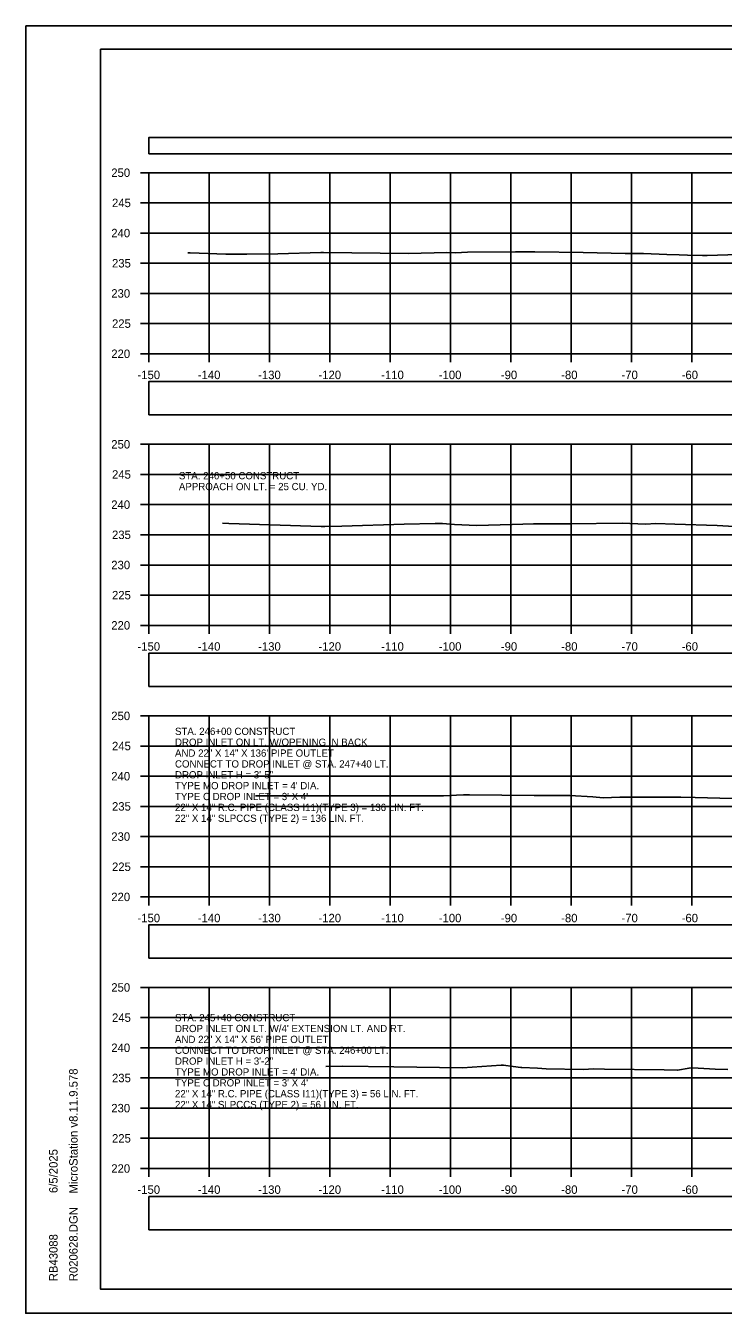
# Model space of a CAD drawing. Extents: x 1369627 to 1374022, y 380035 to 398173.
# Drawn here: x 1371928.1 to 1372043.7, y 390705.7 to 390919 of the extents above; entities that cross this region are included whole.
import ezdxf

# ---------------------------------------------------------------- set-up
doc = ezdxf.new("R2010")
doc.units = 0
for name, color, linetype in [('Default', 7, 'Continuous'), ('R_Axis', 7, 'Continuous'), ('R_Axis Annot', 7, 'Continuous'), ('R_Border', 7, 'Continuous'), ('R_Exist Surface', 7, 'Continuous'), ('R_Grid', 7, 'Continuous'), ('R_No Plot', 7, 'Continuous'), ('R_Water', 7, 'Continuous'), ('R_Water Annot', 7, 'Continuous')]:
    doc.layers.add(name, color=color, linetype=linetype)

msp = doc.modelspace()

# ---------------------------------------------------------------- linework, layer by layer
at = {"layer": 'Default'}
for points in [[(1371948.53, 390897.8), (1372248.53, 390897.8), (1372248.53, 390900.51), (1371948.53, 390900.51)], [(1371948.53, 390854.57), (1372248.53, 390854.57), (1372248.53, 390860.09), (1371948.53, 390860.09)], [(1371948.53, 390809.51), (1372248.53, 390809.51), (1372248.53, 390815.03), (1371948.53, 390815.03)], [(1371948.53, 390764.53), (1372248.53, 390764.53), (1372248.53, 390770.06), (1371948.53, 390770.06)], [(1371948.53, 390719.48), (1372248.53, 390719.48), (1372248.53, 390725), (1371948.53, 390725)]]:
    msp.add_lwpolyline(points, close=True, dxfattribs=at)
at = {"layer": 'R_Axis'}
for p, q in [((1371947.13, 390894.66), (1371948.53, 390894.66)), ((1371948.53, 390864.66), (1371948.53, 390894.66)), ((1371947.13, 390889.66), (1371948.53, 390889.66)), ((1371947.13, 390884.66), (1371948.53, 390884.66)), ((1371947.13, 390879.66), (1371948.53, 390879.66)), ((1371947.13, 390874.66), (1371948.53, 390874.66)), ((1371947.13, 390869.66), (1371948.53, 390869.66)), ((1371947.13, 390864.66), (1371948.53, 390864.66)), ((1371948.53, 390864.66), (1372248.53, 390864.66)), ((1371948.53, 390863.26), (1371948.53, 390864.66)), ((1371958.53, 390863.26), (1371958.53, 390864.66)), ((1371968.53, 390863.26), (1371968.53, 390864.66)), ((1371978.53, 390863.26), (1371978.53, 390864.66)), ((1371988.53, 390863.26), (1371988.53, 390864.66)), ((1371998.53, 390863.26), (1371998.53, 390864.66)), ((1372008.53, 390863.26), (1372008.53, 390864.66)), ((1372018.53, 390863.26), (1372018.53, 390864.66)), ((1372028.53, 390863.26), (1372028.53, 390864.66)), ((1372038.53, 390863.26), (1372038.53, 390864.66)), ((1371947.13, 390849.66), (1371948.53, 390849.66)), ((1371948.53, 390819.66), (1371948.53, 390849.66)), ((1371947.13, 390844.66), (1371948.53, 390844.66)), ((1371947.13, 390839.66), (1371948.53, 390839.66)), ((1371947.13, 390834.66), (1371948.53, 390834.66)), ((1371947.13, 390829.66), (1371948.53, 390829.66)), ((1371947.13, 390824.66), (1371948.53, 390824.66)), ((1371947.13, 390819.66), (1371948.53, 390819.66)), ((1371948.53, 390819.66), (1372248.53, 390819.66)), ((1371948.53, 390818.26), (1371948.53, 390819.66)), ((1371958.53, 390818.26), (1371958.53, 390819.66)), ((1371968.53, 390818.26), (1371968.53, 390819.66)), ((1371978.53, 390818.26), (1371978.53, 390819.66)), ((1371988.53, 390818.26), (1371988.53, 390819.66)), ((1371998.53, 390818.26), (1371998.53, 390819.66)), ((1372008.53, 390818.26), (1372008.53, 390819.66)), ((1372018.53, 390818.26), (1372018.53, 390819.66)), ((1372028.53, 390818.26), (1372028.53, 390819.66)), ((1372038.53, 390818.26), (1372038.53, 390819.66)), ((1371947.13, 390804.66), (1371948.53, 390804.66)), ((1371948.53, 390774.66), (1371948.53, 390804.66)), ((1371947.13, 390799.66), (1371948.53, 390799.66)), ((1371947.13, 390794.66), (1371948.53, 390794.66)), ((1371947.13, 390789.66), (1371948.53, 390789.66)), ((1371947.13, 390784.66), (1371948.53, 390784.66)), ((1371947.13, 390779.66), (1371948.53, 390779.66)), ((1371947.13, 390774.66), (1371948.53, 390774.66)), ((1371948.53, 390774.66), (1372248.53, 390774.66)), ((1371948.53, 390773.26), (1371948.53, 390774.66)), ((1371958.53, 390773.26), (1371958.53, 390774.66)), ((1371968.53, 390773.26), (1371968.53, 390774.66)), ((1371978.53, 390773.26), (1371978.53, 390774.66)), ((1371988.53, 390773.26), (1371988.53, 390774.66)), ((1371998.53, 390773.26), (1371998.53, 390774.66)), ((1372008.53, 390773.26), (1372008.53, 390774.66)), ((1372018.53, 390773.26), (1372018.53, 390774.66)), ((1372028.53, 390773.26), (1372028.53, 390774.66)), ((1372038.53, 390773.26), (1372038.53, 390774.66)), ((1371947.13, 390759.66), (1371948.53, 390759.66)), ((1371948.53, 390729.66), (1371948.53, 390759.66)), ((1371947.13, 390754.66), (1371948.53, 390754.66)), ((1371947.13, 390749.66), (1371948.53, 390749.66)), ((1371947.13, 390744.66), (1371948.53, 390744.66)), ((1371947.13, 390739.66), (1371948.53, 390739.66)), ((1371947.13, 390734.66), (1371948.53, 390734.66)), ((1371947.13, 390729.66), (1371948.53, 390729.66)), ((1371948.53, 390729.66), (1372248.53, 390729.66)), ((1371948.53, 390728.26), (1371948.53, 390729.66)), ((1371958.53, 390728.26), (1371958.53, 390729.66)), ((1371968.53, 390728.26), (1371968.53, 390729.66)), ((1371978.53, 390728.26), (1371978.53, 390729.66)), ((1371988.53, 390728.26), (1371988.53, 390729.66)), ((1371998.53, 390728.26), (1371998.53, 390729.66)), ((1372008.53, 390728.26), (1372008.53, 390729.66)), ((1372018.53, 390728.26), (1372018.53, 390729.66)), ((1372028.53, 390728.26), (1372028.53, 390729.66)), ((1372038.53, 390728.26), (1372038.53, 390729.66))]:
    msp.add_line(p, q, dxfattribs=at)
at = {"layer": 'R_Border'}
for p, q in [((1371940.53, 390915.12), (1372256.71, 390915.12)), ((1371940.53, 390709.66), (1371940.53, 390915.12)), ((1371940.53, 390709.66), (1371940.53, 390709.66)), ((1372256.71, 390709.66), (1371940.53, 390709.66))]:
    msp.add_line(p, q, dxfattribs=at)
at = {"layer": 'R_Exist Surface'}
for points in [[(1371955, 390881.4), (1371955.38, 390881.38), (1371961.29, 390881.18), (1371964.78, 390881.14), (1371969.93, 390881.22), (1371977.01, 390881.45), (1371977.13, 390881.45), (1371977.23, 390881.45), (1371977.48, 390881.45), (1371991.57, 390881.29), (1371997.92, 390881.43), (1371999.37, 390881.41), (1372001.32, 390881.47), (1372009.28, 390881.54), (1372010.45, 390881.56), (1372012.52, 390881.56), (1372020.54, 390881.45), (1372027.45, 390881.27), (1372030.49, 390881.27), (1372034.36, 390881.1), (1372036.42, 390881.04), (1372037.83, 390881.02), (1372040.27, 390880.97), (1372041.09, 390880.97), (1372051.41, 390881.25)], [(1371960.72, 390836.59), (1371961.78, 390836.55), (1371977.06, 390836.04), (1371977.17, 390836.04), (1371977.72, 390836.03), (1371980.51, 390836.1), (1371990.87, 390836.43), (1371995.96, 390836.54), (1371997.19, 390836.54), (1371999.2, 390836.36), (1372002.81, 390836.22), (1372008.73, 390836.36), (1372012.3, 390836.46), (1372016.9, 390836.47), (1372018.43, 390836.49), (1372026.97, 390836.59), (1372030.83, 390836.42), (1372032.54, 390836.51), (1372035.7, 390836.45), (1372042.73, 390836.2), (1372047.44, 390835.92)], [(1371966.21, 390791.42), (1371984.19, 390791.41), (1371997.39, 390791.4), (1371998.68, 390791.44), (1371999.53, 390791.5), (1372000.7, 390791.55), (1372000.88, 390791.55), (1372001.68, 390791.55), (1372012.41, 390791.46), (1372018.28, 390791.44), (1372022.12, 390791.23), (1372023.84, 390791.1), (1372026.6, 390791.18), (1372036.7, 390791.17), (1372039.09, 390791.11), (1372045.23, 390790.95)], [(1371977.85, 390746.58), (1371980.67, 390746.64), (1371989.11, 390746.49), (1372000.49, 390746.33), (1372006.91, 390746.77), (1372007.19, 390746.78), (1372007.33, 390746.77), (1372008.92, 390746.57), (1372010.18, 390746.4), (1372010.24, 390746.37), (1372010.35, 390746.37), (1372012.94, 390746.3), (1372014.38, 390746.16), (1372020.49, 390746.09), (1372022.3, 390746.18), (1372024.04, 390746.11), (1372033.94, 390746), (1372036.16, 390745.95), (1372038.06, 390746.29), (1372038.65, 390746.36), (1372042.4, 390746.13), (1372042.41, 390746.13), (1372044.48, 390746.04)]]:
    msp.add_lwpolyline(points, dxfattribs=at)
at = {"layer": 'R_Grid'}
for p, q in [((1371948.53, 390894.66), (1372248.53, 390894.66)), ((1371948.53, 390864.66), (1371948.53, 390894.66)), ((1371958.53, 390864.66), (1371958.53, 390894.66)), ((1371968.53, 390864.66), (1371968.53, 390894.66)), ((1371978.53, 390864.66), (1371978.53, 390894.66)), ((1371988.53, 390864.66), (1371988.53, 390894.66)), ((1371998.53, 390864.66), (1371998.53, 390894.66)), ((1372008.53, 390864.66), (1372008.53, 390894.66)), ((1372018.53, 390864.66), (1372018.53, 390894.66)), ((1372028.53, 390864.66), (1372028.53, 390894.66)), ((1372038.53, 390864.66), (1372038.53, 390894.66)), ((1371948.53, 390889.66), (1372248.53, 390889.66)), ((1371948.53, 390884.66), (1372248.53, 390884.66)), ((1371948.53, 390879.66), (1372248.53, 390879.66)), ((1371948.53, 390874.66), (1372248.53, 390874.66)), ((1371948.53, 390869.66), (1372248.53, 390869.66)), ((1371948.53, 390864.66), (1372248.53, 390864.66)), ((1371948.53, 390849.66), (1372248.53, 390849.66)), ((1371948.53, 390819.66), (1371948.53, 390849.66)), ((1371958.53, 390819.66), (1371958.53, 390849.66)), ((1371968.53, 390819.66), (1371968.53, 390849.66)), ((1371978.53, 390819.66), (1371978.53, 390849.66)), ((1371988.53, 390819.66), (1371988.53, 390849.66)), ((1371998.53, 390819.66), (1371998.53, 390849.66)), ((1372008.53, 390819.66), (1372008.53, 390849.66)), ((1372018.53, 390819.66), (1372018.53, 390849.66)), ((1372028.53, 390819.66), (1372028.53, 390849.66)), ((1372038.53, 390819.66), (1372038.53, 390849.66)), ((1371948.53, 390844.66), (1372248.53, 390844.66)), ((1371948.53, 390839.66), (1372248.53, 390839.66)), ((1371948.53, 390834.66), (1372248.53, 390834.66)), ((1371948.53, 390829.66), (1372248.53, 390829.66)), ((1371948.53, 390824.66), (1372248.53, 390824.66)), ((1371948.53, 390819.66), (1372248.53, 390819.66)), ((1371948.53, 390804.66), (1372248.53, 390804.66)), ((1371948.53, 390774.66), (1371948.53, 390804.66)), ((1371958.53, 390774.66), (1371958.53, 390804.66)), ((1371968.53, 390774.66), (1371968.53, 390804.66)), ((1371978.53, 390774.66), (1371978.53, 390804.66)), ((1371988.53, 390774.66), (1371988.53, 390804.66)), ((1371998.53, 390774.66), (1371998.53, 390804.66)), ((1372008.53, 390774.66), (1372008.53, 390804.66)), ((1372018.53, 390774.66), (1372018.53, 390804.66)), ((1372028.53, 390774.66), (1372028.53, 390804.66)), ((1372038.53, 390774.66), (1372038.53, 390804.66)), ((1371948.53, 390799.66), (1372248.53, 390799.66)), ((1371948.53, 390794.66), (1372248.53, 390794.66)), ((1371948.53, 390789.66), (1372248.53, 390789.66)), ((1371948.53, 390784.66), (1372248.53, 390784.66)), ((1371948.53, 390779.66), (1372248.53, 390779.66)), ((1371948.53, 390774.66), (1372248.53, 390774.66)), ((1371948.53, 390759.66), (1372248.53, 390759.66)), ((1371948.53, 390729.66), (1371948.53, 390759.66)), ((1371958.53, 390729.66), (1371958.53, 390759.66)), ((1371968.53, 390729.66), (1371968.53, 390759.66)), ((1371978.53, 390729.66), (1371978.53, 390759.66)), ((1371988.53, 390729.66), (1371988.53, 390759.66)), ((1371998.53, 390729.66), (1371998.53, 390759.66)), ((1372008.53, 390729.66), (1372008.53, 390759.66)), ((1372018.53, 390729.66), (1372018.53, 390759.66)), ((1372028.53, 390729.66), (1372028.53, 390759.66)), ((1372038.53, 390729.66), (1372038.53, 390759.66)), ((1371948.53, 390754.66), (1372248.53, 390754.66)), ((1371948.53, 390749.66), (1372248.53, 390749.66)), ((1371948.53, 390744.66), (1372248.53, 390744.66)), ((1371948.53, 390739.66), (1372248.53, 390739.66)), ((1371948.53, 390734.66), (1372248.53, 390734.66)), ((1371948.53, 390729.66), (1372248.53, 390729.66))]:
    msp.add_line(p, q, dxfattribs=at)
at = {"layer": 'R_No Plot'}
for p, q in [((1371928.13, 390919.01), (1372261.46, 390919.01)), ((1371928.13, 390705.68), (1372261.46, 390705.68))]:
    msp.add_line(p, q, dxfattribs=at)
for points in [[(1371928.12, 390919.01), (1372261.46, 390919.01), (1372261.46, 390705.68), (1371928.12, 390705.68)], [(1372174.45, 390915.12), (1372194.07, 390915.12), (1372194.07, 390905.24), (1372210.18, 390905.24), (1372233.38, 390905.24), (1372233.38, 390872.57), (1372256.59, 390872.57), (1372256.71, 390709.66), (1371940.53, 390709.66), (1371940.53, 390915.12)]]:
    msp.add_lwpolyline(points, close=True, dxfattribs=at)

# ---------------------------------------------------------------- texts
at = {"layer": 'R_Axis Annot'}
for s, p in [('250', (1371942.3, 390893.96)), ('245', (1371942.42, 390888.96)), ('240', (1371942.3, 390883.96)), ('235', (1371942.42, 390878.96)), ('230', (1371942.3, 390873.96)), ('225', (1371942.42, 390868.96)), ('220', (1371942.3, 390863.96)), ('-150', (1371946.64, 390860.46)), ('-140', (1371956.64, 390860.46)), ('-130', (1371966.64, 390860.46)), ('-120', (1371976.64, 390860.46)), ('-110', (1371987.04, 390860.46)), ('-100', (1371996.58, 390860.46)), ('-90', (1372006.87, 390860.46)), ('-80', (1372016.87, 390860.46)), ('-70', (1372026.87, 390860.46)), ('-60', (1372036.84, 390860.46)), ('250', (1371942.3, 390848.96)), ('245', (1371942.42, 390843.96)), ('240', (1371942.3, 390838.96)), ('235', (1371942.42, 390833.96)), ('230', (1371942.3, 390828.96)), ('225', (1371942.42, 390823.96)), ('220', (1371942.3, 390818.96)), ('-150', (1371946.64, 390815.46)), ('-140', (1371956.64, 390815.46)), ('-130', (1371966.64, 390815.46)), ('-120', (1371976.64, 390815.46)), ('-110', (1371987.04, 390815.46)), ('-100', (1371996.58, 390815.46)), ('-90', (1372006.87, 390815.46)), ('-80', (1372016.87, 390815.46)), ('-70', (1372026.87, 390815.46)), ('-60', (1372036.84, 390815.46)), ('250', (1371942.3, 390803.96)), ('245', (1371942.42, 390798.96)), ('240', (1371942.3, 390793.96)), ('235', (1371942.42, 390788.96)), ('230', (1371942.3, 390783.96)), ('225', (1371942.42, 390778.96)), ('220', (1371942.3, 390773.96)), ('-150', (1371946.64, 390770.46)), ('-140', (1371956.64, 390770.46)), ('-130', (1371966.64, 390770.46)), ('-120', (1371976.64, 390770.46)), ('-110', (1371987.04, 390770.46)), ('-100', (1371996.58, 390770.46)), ('-90', (1372006.87, 390770.46)), ('-80', (1372016.87, 390770.46)), ('-70', (1372026.87, 390770.46)), ('-60', (1372036.84, 390770.46)), ('250', (1371942.3, 390758.96)), ('245', (1371942.42, 390753.96)), ('240', (1371942.3, 390748.96)), ('235', (1371942.42, 390743.96)), ('230', (1371942.3, 390738.96)), ('225', (1371942.42, 390733.96)), ('220', (1371942.3, 390728.96)), ('-150', (1371946.64, 390725.46)), ('-140', (1371956.64, 390725.46)), ('-130', (1371966.64, 390725.46)), ('-120', (1371976.64, 390725.46)), ('-110', (1371987.04, 390725.46)), ('-100', (1371996.58, 390725.46)), ('-90', (1372006.87, 390725.46)), ('-80', (1372016.87, 390725.46)), ('-70', (1372026.87, 390725.46)), ('-60', (1372036.84, 390725.46))]:
    msp.add_text(s, height=1.4, dxfattribs=at).set_placement(p)
at = {"layer": 'R_Border'}
for s, p in [('MicroStation v8.11.9.578', (1371936.72, 390725.52)), ('6/5/2025', (1371933.4, 390725.59)), ('R020628.DGN', (1371936.72, 390710.98)), ('RB43088', (1371933.4, 390710.98))]:
    msp.add_text(s, height=1.4, rotation=90, dxfattribs=at).set_placement(p)
at = {"layer": 'R_Water'}
for s, p in [('APPROACH ON LT. = 25 CU. YD.', (1371953.51, 390842.06)), ('STA. 246+50 CONSTRUCT', (1371953.51, 390843.86))]:
    msp.add_text(s, height=1.2, dxfattribs=at).set_placement(p)
at = {"layer": 'R_Water Annot'}
for s, p in [('STA. 246+00 CONSTRUCT', (1371952.86, 390801.5)), ('DROP INLET ON LT. W/OPENING IN BACK', (1371952.86, 390799.7)), ('AND 22" X 14" X 136\' PIPE OUTLET', (1371952.86, 390797.9)), ('CONNECT TO DROP INLET @ STA. 247+40 LT.', (1371952.86, 390796.1)), ('DROP INLET H = 3\'-5"', (1371952.86, 390794.3)), ("TYPE MO DROP INLET = 4' DIA.", (1371952.86, 390792.5)), ("TYPE C DROP INLET = 3' X 4'", (1371952.86, 390790.7)), ('22" X 14" R.C. PIPE (CLASS I11)(TYPE 3) = 136 LIN. FT.', (1371952.86, 390788.9)), ('22" X 14" SLPCCS (TYPE 2) = 136 LIN. FT.', (1371952.86, 390787.1)), ('STA. 245+40 CONSTRUCT', (1371952.86, 390754.06)), ("DROP INLET ON LT. W/4' EXTENSION LT. AND RT.", (1371952.86, 390752.26)), ('AND 22" X 14" X 56\' PIPE OUTLET', (1371952.86, 390750.46)), ('CONNECT TO DROP INLET @ STA. 246+00 LT.', (1371952.86, 390748.66)), ('DROP INLET H = 3\'-2"', (1371952.86, 390746.86)), ("TYPE MO DROP INLET = 4' DIA.", (1371952.86, 390745.06)), ("TYPE C DROP INLET = 3' X 4'", (1371952.86, 390743.26)), ('22" X 14" R.C. PIPE (CLASS I11)(TYPE 3) = 56 LIN. FT.', (1371952.86, 390741.46)), ('22" X 14" SLPCCS (TYPE 2) = 56 LIN. FT.', (1371952.86, 390739.66))]:
    msp.add_text(s, height=1.2, dxfattribs=at).set_placement(p)

doc.saveas('drawing.dxf')
